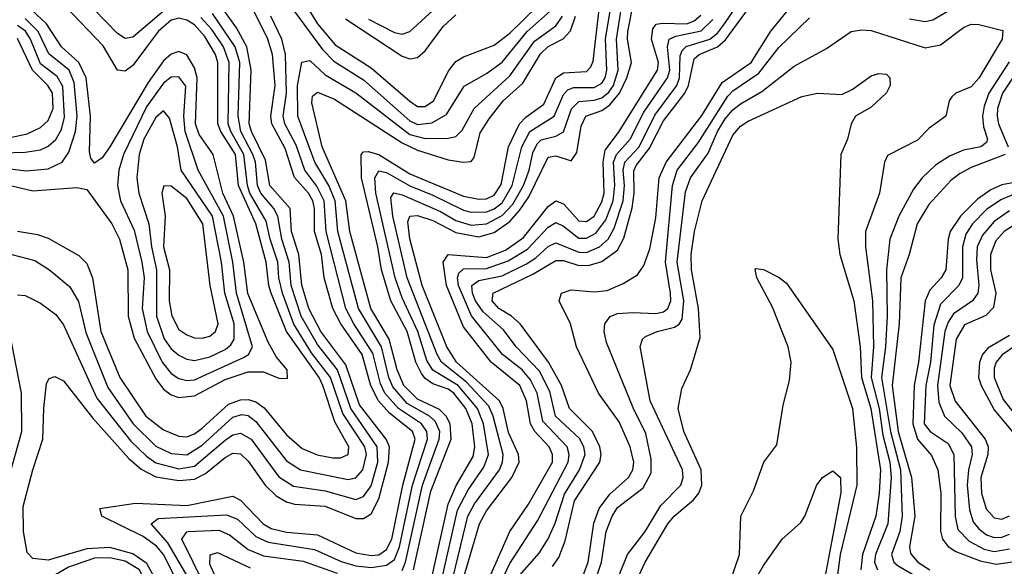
# Model space of a CAD drawing. Header units: inches. Extents: x 501365 to 657855, y 482276 to 547543.
# Tile 680 of 957: x 594676 to 597236, y 530539 to 531961. Entities that reach past the tile are written whole.
import ezdxf

# ---------------------------------------------------------------- set-up
doc = ezdxf.new("R2010")
doc.units = ezdxf.units.IN
doc.header["$MEASUREMENT"] = 0
doc.layers.add('A5593', color=7, linetype='Continuous')

msp = doc.modelspace()

# ---------------------------------------------------------------- linework, layer by layer
at = {"layer": 'A5593', "color": 5}
for points, elevation in [([(595970.6, 530509.4), (596026.4, 530573.6), (596050, 530610.6), (596068.6, 530651.4), (596092.9, 530727), (596131.5, 530790), (596145.8, 530830), (596142.9, 530850), (596131.6, 530871.6), (596069.1, 530930), (596054.1, 530994.1), (596027.3, 531047.3), (595966.6, 531110), (595934, 531154), (595881.2, 531201.2), (595861.4, 531230), (595853.3, 531250), (595851.6, 531270), (595870, 531282.6), (595930, 531294.4), (595994, 531326), (596018.3, 531341.7), (596050, 531371), (596070, 531380.4), (596130, 531356.1), (596150, 531355.9), (596183.6, 531370), (596206.1, 531390), (596221.5, 531418.5), (596245.1, 531490), (596248.3, 531530), (596245.3, 531570), (596249.8, 531590), (596286.4, 531630), (596327.6, 531712.4), (596384.7, 531790), (596391.7, 531810), (596393.4, 531866.6), (596398.8, 531881.2), (596408.5, 531891.5), (596470, 531910.2), (596490, 531925.6), (596508.7, 531950), (596602.7, 532090)], 2640), ([(596142.2, 530517.8), (596153.9, 530550), (596168.4, 530651.6), (596182.9, 530690), (596210, 530727.1), (596259, 530770), (596270.5, 530790), (596273.2, 530810), (596263.2, 530850), (596234.7, 530914.7), (596180.9, 530990), (596123.4, 531110), (596108.5, 531170), (596078.9, 531230), (596084.7, 531250), (596110, 531258.1), (596170, 531252.8), (596203.2, 531256.8), (596245.2, 531274.8), (596282.2, 531297.8), (596298.6, 531321.4), (596314.8, 531365.2), (596330, 531445.3), (596338.8, 531550), (596356.6, 531590), (596450, 531711.5), (596502.5, 531797.5), (596578.2, 531850), (596628.9, 531931.1), (596750, 532080.3)], 2580), ([(595797.9, 530490), (595841.2, 530670), (595858.4, 530701.6), (595923.1, 530790), (595931.4, 530810), (595932.6, 530830), (595906.9, 530930), (595895.5, 530955.5), (595838, 531018), (595772.3, 531070), (595761.1, 531090), (595683.7, 531290), (595646.2, 531450), (595641.3, 531498.7), (595649.1, 531510.9), (595670, 531505.5), (595770, 531461.9), (595810, 531438.6), (595850, 531426.9), (595890, 531430.2), (595930, 531451.9), (595958.5, 531481.5), (595986, 531530), (596000.9, 531570), (596010, 531614.4), (596021.7, 531638.3), (596031.4, 531648.6), (596070, 531658.1), (596090, 531669.7), (596110.7, 531729.3), (596130, 531748.2), (596170, 531751.4), (596190, 531757.9), (596207.9, 531772.1), (596219.8, 531790), (596232.2, 531830), (596227.4, 531910), (596249.8, 532050.2)], 2740), ([(596061.3, 530538.7), (596077.5, 530562.5), (596094, 530606), (596118.9, 530710), (596184.2, 530810), (596188, 530830), (596184.6, 530850), (596165.6, 530890), (596105.3, 530950), (596084.4, 531010), (596050.7, 531070.7), (595977.2, 531170), (595954.7, 531190), (595921.7, 531210), (595904.4, 531230), (595906.8, 531250), (596010, 531299.3), (596070, 531334.9), (596090, 531334.4), (596130, 531322.1), (596157.8, 531322.2), (596190, 531331.9), (596230, 531361.8), (596246.8, 531393.2), (596268.2, 531471.8), (596273.8, 531510), (596272.5, 531567.5), (596278.6, 531581.4), (596313.1, 531626.9), (596350, 531698.2), (596405.8, 531770), (596415, 531790), (596430, 531858.9), (596443.1, 531870), (596490, 531890.5), (596511, 531909), (596629.2, 532070)], 2620), ([(595582.5, 531962.5), (595650, 531927.4), (595670, 531923.3), (595690, 531930.5), (595790, 532022.2)], 2940), ([(595026.3, 530510), (595006.7, 530546.7), (594970, 530571.8), (594910, 530588.1), (594850, 530584.8), (594750, 530555.1), (594710, 530559.3), (594695.2, 530575.2), (594685.4, 530630), (594685, 530695), (594709.6, 530790), (594736.2, 530870), (594738.2, 530950), (594745.5, 531014.5), (594752.5, 531027.5), (594767.3, 531032.7), (594790, 531021.9), (594865.4, 530925.3), (594959.5, 530819.5), (594991.6, 530791.6), (595030, 530771.9), (595090, 530762.2), (595130, 530766.3), (595159.2, 530780.8), (595210, 530822.7), (595230, 530833.5), (595250, 530832.3), (595270, 530812.7), (595313.7, 530750), (595343.1, 530723.1), (595370, 530707), (595390, 530701.4), (595470, 530695.6), (595550, 530663.5), (595570, 530663.4), (595590, 530675.7), (595610, 530714.5), (595635.1, 530810), (595637.5, 530850), (595628.9, 530870), (595559, 530959), (595523.6, 531063.6), (595458.8, 531150), (595427.9, 531210), (595409.8, 531270.2), (595402, 531350), (595383, 531410), (595378.8, 531470), (595326.4, 531530), (595315.4, 531595.4), (595278.4, 531670), (595272.6, 531690), (595277.7, 531830), (595266.1, 531890), (595239.6, 531939.6), (595198.2, 531998.2)], 2920), ([(595050, 531983.2), (594970, 531915.1), (594950, 531912.1), (594930, 531924.7), (594839.5, 532019.5)], 2960), ([(595080.5, 530510), (595049.7, 530569.7), (595031.6, 530591.6), (594997, 530617), (594889.8, 530670), (594884.2, 530690), (594976.7, 530703.3), (595110, 530697.5), (595230, 530721.4), (595250, 530711.7), (595308.9, 530650), (595330, 530638), (595370, 530628.1), (595450, 530621.1), (595550, 530574.8), (595590, 530567.1), (595610, 530569.5), (595630, 530582.9), (595643.4, 530610), (595671.7, 530750), (595704.2, 530870), (595696.8, 530890), (595637.7, 530937.7), (595608.6, 530970), (595588.9, 531008.9), (595566.7, 531090), (595510.8, 531170), (595490.1, 531210), (595467.6, 531290), (595460.3, 531350), (595442.1, 531410), (595442.6, 531470), (595437.9, 531490), (595427.2, 531510), (595390, 531550.6), (595366, 531626), (595331.8, 531690), (595328.6, 531710), (595340.3, 531790), (595333.2, 531870), (595321.3, 531910), (595271.7, 532010)], 2880), ([(595411.7, 532011.7), (595450.1, 531949.8), (595495.8, 531895.8), (595590, 531835.5), (595690, 531748.9), (595710, 531735.4), (595730, 531734.8), (595751.6, 531750), (595791.6, 531828.4), (595810, 531852.6), (595830, 531864.3), (595910, 531895), (595950, 531925.9), (596023.1, 531996.9)], 2880), ([(595747.1, 530510), (595790, 530700.7), (595810.6, 530749.4), (595855, 530825), (595859.6, 530850), (595852.8, 530910), (595835.5, 530950), (595805, 530990), (595790, 530999.8), (595750, 531014), (595730, 531027.7), (595720.5, 531040.5), (595706.2, 531070), (595683.7, 531150), (595641.2, 531230), (595616.3, 531310), (595606.9, 531370), (595564.4, 531550), (595563.6, 531610), (595570, 531617.7), (595582, 531618), (595610, 531610.2), (595690, 531559.9), (595830, 531501.8), (595870, 531493.9), (595890, 531495), (595910, 531504.7), (595927.7, 531532.3), (595947.2, 531630), (595975.9, 531690), (595992.3, 531707.7), (596038.9, 531741.1), (596070, 531810.1), (596090, 531822.4), (596150, 531826.2), (596161.4, 531838.6), (596166.7, 531853.3), (596185.3, 532010)], 2780), ([(595769.7, 530490), (595814.4, 530685.6), (595841.6, 530738.4), (595882.9, 530797.1), (595894.5, 530830), (595881.7, 530910), (595866, 530950), (595816.4, 531010), (595750, 531049.2), (595734.8, 531074.8), (595711.5, 531150), (595670, 531237.5), (595652.2, 531290), (595601.5, 531510), (595599, 531550), (595610, 531567.7), (595630, 531563.4), (595690, 531528.8), (595750, 531505), (595830, 531465.3), (595850, 531460.4), (595890, 531461.4), (595910, 531469.1), (595930, 531484.3), (595956.1, 531530), (595981.8, 531630), (596002, 531670), (596066, 531710), (596090, 531766.7), (596101.5, 531778.5), (596115.6, 531784.4), (596170, 531784.5), (596190, 531795.9), (596198, 531810), (596202.4, 531830), (596198.8, 531910), (596215.2, 532010)], 2760), ([(595818.9, 530470), (595871.2, 530650), (595890, 530683.3), (595955.9, 530770), (595974.5, 530810), (595973.3, 530830), (595947.3, 530887.3), (595933, 530950), (595923.4, 530970), (595811.6, 531070), (595786.3, 531110), (595722.1, 531270), (595690, 531391.2), (595684.9, 531435.1), (595690.2, 531449.8), (595710, 531451.9), (595750, 531438.4), (595810, 531407.2), (595870, 531396.5), (595910, 531407.2), (595950, 531436.5), (595975.7, 531464.3), (596000, 531500), (596050, 531603.6), (596070, 531606.9), (596110, 531593.6), (596124.2, 531615.8), (596135.6, 531684.4), (596148.3, 531710), (596190, 531724.5), (596210, 531739.2), (596235.4, 531770), (596254.8, 531810), (596266.4, 531850), (596256.6, 531910), (596257.6, 531930), (596270, 531996.4)], 2720), ([(594630, 531535), (594710, 531515.6), (594824.7, 531524.7), (594850, 531519.7), (594915.1, 531430), (594934.9, 531390), (594956.6, 531310), (594957.7, 531190), (594973.1, 531133.1), (595030, 531027), (595050, 531000.5), (595070, 530985.6), (595090, 530978), (595130, 530982.4), (595210, 531025.4), (595270, 531045.1), (595310, 531044.9), (595350, 531028.7), (595372.6, 531027.4), (595370.9, 531050), (595343.6, 531083.6), (595321.9, 531121.9), (595269.1, 531249.1), (595258.4, 531330), (595231.7, 531450), (595204.3, 531510), (595178.8, 531610), (595142.6, 531662.6), (595133.2, 531690), (595137.3, 531810), (595130, 531836), (595110, 531869.5), (595090, 531878.5), (595070, 531871.6), (595050, 531854), (595010, 531797.9), (594910, 531629.9), (594890, 531601.7), (594870, 531587.4), (594861, 531601), (594857.7, 531617.7), (594860, 531710), (594848.5, 531810), (594830, 531850), (594784.1, 531890), (594745.9, 531950), (594706.2, 531986.2)], 3020), ([(594670, 531410.7), (594722, 531402), (594750, 531392.4), (594830, 531347.9), (594850, 531326.5), (594865, 531290), (594887.1, 531150), (594935.8, 531030), (595003.9, 530930), (595050, 530894.6), (595090, 530877.7), (595110, 530876.1), (595130, 530883.7), (595150, 530898.9), (595219.1, 530960.9), (595250, 530972.2), (595270, 530972.8), (595290, 530966.9), (595311.3, 530951.3), (595370, 530881.6), (595410, 530845.4), (595449, 530829), (595490, 530821.5), (595510, 530821.9), (595530.2, 530829.8), (595532, 530850), (595495.2, 530915.2), (595464, 531010), (595454.2, 531030), (595369.7, 531150), (595330, 531250), (595323.6, 531270), (595316.9, 531330), (595289.7, 531430), (595244.9, 531530), (595237, 531610), (595198.7, 531670), (595191.3, 531690), (595191.4, 531850), (595185.3, 531870), (595156.9, 531916.9), (595130, 531947.2), (595110, 531960.1), (595090, 531964.9), (595070, 531959.9), (595036.2, 531930), (594970, 531841.9), (594950, 531827.5), (594930, 531829.4), (594892.6, 531892.6), (594795, 531995)], 2980), ([(594670, 531245.8), (594690, 531243.5), (594730, 531224.1), (594770, 531194.4), (594790, 531167), (594876.5, 530976.5), (594965.2, 530865.2), (595005.5, 530825.5), (595030, 530808.1), (595090, 530793), (595130, 530800.1), (595210, 530867.5), (595230, 530881.1), (595250, 530885.5), (595277.5, 530870), (595350, 530771.9), (595387.9, 530747.9), (595470, 530735.7), (595550, 530713.5), (595570, 530720.7), (595590, 530748.9), (595607.3, 530810), (595605, 530850), (595536.8, 530950), (595501.9, 531050), (595450, 531116.6), (595407.6, 531190), (595381.5, 531270), (595376.6, 531330), (595357.1, 531390), (595347.2, 531450), (595336.6, 531470), (595303, 531510), (595294.6, 531530), (595288.8, 531590), (595282.4, 531610), (595250.5, 531670), (595243.6, 531710), (595247.8, 531850), (595236.1, 531890), (595176.9, 531976.9)], 2940), ([(595390, 531982.1), (595463.5, 531883.5), (595493.1, 531853.1), (595570, 531804.7), (595690, 531698.3), (595710, 531688.8), (595747.1, 531692.9), (595785.5, 531714.5), (595831.7, 531788.3), (595890, 531820.7), (595930, 531850.7), (595995.2, 531930), (596055.8, 531984.2)], 2860), ([(595522.8, 531962.8), (595670, 531866.4), (595690, 531859.5), (595710, 531862.2), (595730, 531880.3), (595776.7, 531943.3), (595810, 531973.4)], 2920), ([(595888.9, 530490), (595950, 530629.6), (595999.2, 530700.8), (596061, 530810), (596061.7, 530830), (596052.8, 530850), (596015.2, 530890), (596003.9, 530910), (595994, 530970), (595976, 531010), (595901.8, 531070), (595830, 531162.5), (595785.6, 531270), (595777.1, 531330), (595789.6, 531350.4), (595890, 531342.3), (595938.8, 531361.2), (595985.7, 531394.3), (596050, 531475.1), (596070, 531489.8), (596090, 531482), (596130, 531437.9), (596150, 531435.8), (596170, 531449.8), (596190, 531487.3), (596195.4, 531510), (596193, 531590), (596198.6, 531621.4), (596232.8, 531667.2), (596334.3, 531830), (596336.7, 531850), (596318.9, 531910), (596322.5, 531937.5), (596331, 531949), (596347.7, 531952.3), (596410.2, 531949.8), (596430, 531958), (596447.2, 531972.8)], 2680), ([(596990, 531963.5), (597030, 531956.3), (597050, 531960.3), (597106.5, 531993.5)], 2560), ([(594630, 531575.7), (594692.5, 531567.5), (594750, 531573.5), (594786.6, 531590), (594803.8, 531616.2), (594821.3, 531670), (594825.1, 531710), (594817.6, 531797.6), (594804.8, 531830), (594751.9, 531871.9), (594723.5, 531930), (594690, 531963.9)], 3040), ([(594630, 531614.8), (594690, 531616.2), (594730, 531622.7), (594750, 531631.7), (594770, 531649.3), (594784.8, 531675.2), (594792.7, 531707.3), (594787.6, 531787.6), (594772.8, 531812.8), (594730, 531846.3), (594703.9, 531910), (594690.7, 531930.7), (594670, 531946.1)], 3060), ([(594635.7, 531355.7), (594714.8, 531334.8), (594753.5, 531310), (594806, 531266), (594828.3, 531228.3), (594847.7, 531147.7), (594904.7, 531004.7), (594970.7, 530910), (595030, 530852.1), (595070, 530833.1), (595110, 530828.9), (595150, 530854.3), (595230, 530926.9), (595253.8, 530933.8), (595270, 530931.2), (595290, 530915.8), (595370, 530813.7), (595405.9, 530790), (595530, 530765.3), (595550, 530769.2), (595568.2, 530790), (595577.7, 530830), (595573.7, 530850), (595516.4, 530936.4), (595483.7, 531030), (595434.5, 531094.5), (595388.8, 531168.8), (595359.3, 531250), (595349.4, 531290), (595347.1, 531330), (595326.8, 531390), (595316.8, 531436.8), (595274.6, 531510), (595268, 531530), (595258.7, 531610), (595224.5, 531670), (595218.3, 531690), (595220.2, 531850), (595205.9, 531890), (595175.3, 531935.3), (595146.7, 531966.7)], 2960), ([(595114, 530510), (595060.6, 530600.6), (595017.4, 530650), (595036.1, 530663.9), (595213.6, 530673.6), (595242.1, 530662.1), (595290, 530617.2), (595321.9, 530601.9), (595442.8, 530582.8), (595511.7, 530551.7), (595550, 530540.5), (595590, 530535.9), (595630, 530542.1), (595650, 530557.3), (595663.8, 530590), (595697, 530750), (595735.9, 530870), (595734.6, 530890), (595720.8, 530910), (595661, 530950), (595625.3, 530990), (595613.9, 531013.9), (595593.8, 531093.8), (595544.5, 531170), (595524, 531210), (595472.3, 531410), (595467.3, 531490), (595448.2, 531528.2), (595417, 531570), (595394.6, 531634.6), (595365.1, 531690), (595361.1, 531710), (595369.5, 531770), (595366.7, 531870), (595357.2, 531910), (595328.6, 531970)], 2860), ([(595670, 530528.4), (595679, 530550), (595722.9, 530750), (595766.7, 530870), (595768.2, 530890), (595756.5, 530916.5), (595741.6, 530930), (595683.2, 530963.2), (595646.4, 531006.4), (595636, 531030), (595616.7, 531110), (595556.9, 531210), (595503.4, 531410), (595496, 531490), (595479.4, 531530), (595443.6, 531590), (595398.8, 531710), (595397.9, 531790), (595409.7, 531850.3), (595430, 531855.1), (595470, 531817.9), (595550, 531771.1), (595690, 531662.2), (595730, 531652.3), (595790, 531653.1), (595810, 531657.6), (595826.2, 531673.8), (595857.2, 531730), (595950, 531814.6), (596014.9, 531905.1), (596070, 531945.2), (596087.4, 531970)], 2840), ([(595699.8, 530530), (595745.2, 530734.8), (595797.6, 530870), (595795, 530910), (595784.8, 530930), (595767.3, 530947.3), (595710, 530973.9), (595674.9, 531010), (595657.4, 531050), (595636.4, 531130), (595588.6, 531210), (595534.1, 531410), (595524.1, 531490), (595462.7, 531630), (595435.5, 531744.5), (595437.6, 531762.4), (595450, 531772.2), (595494.2, 531754.2), (595670, 531640.4), (595710, 531621.5), (595790, 531596.3), (595829.5, 531590.5), (595850, 531592.1), (595857.6, 531602.4), (595873.4, 531666.6), (595896.6, 531703.4), (595933.4, 531750), (595984.2, 531795.8), (596030, 531872.4), (596050, 531891.5), (596089.1, 531910.9), (596107.9, 531932.1), (596120.7, 531970)], 2820), ([(595919.5, 530480.5), (595950, 530546.5), (596021.9, 530658.1), (596101.8, 530810), (596104.7, 530830), (596099.2, 530850), (596036.5, 530916.5), (596021.6, 530990), (596004.5, 531024.5), (595982.5, 531050), (595931.6, 531090), (595850.4, 531190.4), (595816.9, 531270), (595813.9, 531290), (595818.1, 531301.9), (595830, 531312.7), (595890, 531314.1), (595946.2, 531333.8), (595996.1, 531363.9), (596050, 531421.6), (596070, 531433.2), (596090, 531424.2), (596130, 531392.7), (596150, 531392.6), (596174.3, 531405.7), (596199.6, 531440.4), (596218.8, 531490), (596223.2, 531530), (596220, 531590), (596227.6, 531610), (596263.5, 531650), (596299.2, 531720.8), (596360.4, 531810), (596366.1, 531830), (596360.3, 531890), (596364.8, 531910), (596382.2, 531917.8), (596447.8, 531932.2), (596478.5, 531961.5)], 2660), ([(596174.3, 530505.7), (596189, 530550), (596200.7, 530630), (596216.3, 530670), (596230, 530692.7), (596296.9, 530743.1), (596317.6, 530782.4), (596318.1, 530818.1), (596304.4, 530884.4), (596271.2, 530951.2), (596201.5, 531121.5), (596195.4, 531150), (596197.2, 531170), (596211.2, 531188.8), (596230, 531196.6), (596270, 531199.7), (596330, 531196.7), (596350, 531201), (596361.4, 531210), (596369.3, 531230), (596368.4, 531250), (596355, 531330), (596373.6, 531530), (596385.5, 531570), (596439.7, 531640.3), (596517.5, 531762.5), (596530, 531775.8), (596597.9, 531822.1), (596650, 531888.6), (596730, 531966.1)], 2560), ([(596208.2, 530450), (596256.4, 530570), (596302.5, 530630), (596342.7, 530697.3), (596395, 530750), (596401.2, 530770), (596399.4, 530790), (596315.4, 530970), (596288.9, 531111.1), (596294.9, 531130), (596303, 531137), (596333.3, 531150), (596378.7, 531161.3), (596391, 531169), (596398.3, 531181.7), (596402.5, 531230), (596385.9, 531330), (596406.9, 531513.1), (596420.2, 531550), (596466.1, 531613.9), (596490.4, 531670), (596510, 531703), (596530, 531726.9), (596550, 531742.4), (596605.8, 531774.2), (596690, 531840.3), (596773.8, 531886.2), (596838, 531930), (596865.1, 531934.9), (596890, 531933.2), (597030, 531887.9), (597070, 531895.2), (597130, 531940.7), (597150, 531949.5), (597170, 531948.5), (597232.5, 531932.5), (597230.8, 531910), (597170, 531808.8), (597150, 531786.4), (597110.1, 531769.9), (597100, 531760), (597093.2, 531750), (597084.3, 531710), (597041.1, 531678.9), (597010, 531647.8), (596932, 531608), (596924.2, 531590), (596911.6, 531510), (596875.4, 531410), (596875, 531370), (596893.1, 531230), (596895.8, 531110), (596889.9, 531030), (596910.4, 530950), (596920.7, 530880.7), (596938.2, 530810), (596942, 530770), (596932.9, 530650), (596900.9, 530570), (596898.5, 530550), (596906.1, 530530)], 2540), ([(594570, 531637.4), (594695.5, 531664.5), (594730, 531680.8), (594750, 531699.1), (594762.8, 531730), (594761, 531770), (594748.7, 531790), (594709.3, 531829.3), (594670, 531911.7)], 3080), ([(597248.8, 531851.3), (597196.3, 531770), (597183.6, 531736.4), (597179.3, 531710), (597182.4, 531682.4), (597192.8, 531650), (597190, 531641.5), (597175.5, 531630), (597130, 531621.3), (597094, 531606), (597057.6, 531582.4), (597022.2, 531550), (596999.9, 531520.1), (596961.5, 531450), (596938.6, 531390), (596929.8, 531310.2), (596931.4, 531190), (596927.3, 531110), (596916.7, 531030), (596940, 530890), (596966.5, 530790), (596970.4, 530670), (596964.1, 530630), (596942.7, 530570), (596948.7, 530550), (596960.4, 530540.5), (597036.5, 530496.5)], 2560), ([(596241.2, 530418.8), (596302.4, 530550), (596361.5, 530650), (596377.3, 530670), (596427.6, 530712.4), (596441.7, 530730), (596449.4, 530750), (596447.8, 530790), (596402.8, 530890), (596388.3, 530950), (596397.8, 531002.2), (596419.9, 531050), (596445.6, 531134.4), (596440.9, 531210), (596422.6, 531310), (596421.5, 531350), (596430.3, 531409.7), (596450.4, 531490), (596530, 531660.5), (596550, 531683.9), (596570, 531697), (596710, 531761.2), (596750, 531770.1), (596813.5, 531766.5), (596840.9, 531779.1), (596890, 531814.8), (596910, 531820.9), (596930, 531818.9), (596938.9, 531810), (596939.4, 531790), (596930, 531771.1), (596890, 531733.6), (596848.9, 531710), (596838, 531690), (596828.3, 531650), (596811.3, 531610), (596802.9, 531390), (596808.1, 531350), (596845, 531230), (596861.5, 531110), (596864.5, 531030), (596888.9, 530950), (596913.9, 530790), (596911.1, 530730), (596901.9, 530670), (596867.2, 530570), (596862.8, 530530)], 2520), ([(597270, 531827.4), (597231.4, 531770), (597218.1, 531730), (597217.4, 531710), (597221.2, 531690), (597246.1, 531630)], 2580), ([(597238.3, 531610), (597150, 531576.9), (597119.7, 531560.3), (597097.1, 531542.9), (597040, 531480), (597009.5, 531430), (596988.4, 531350), (596967, 531290), (596962.5, 531170), (596944.4, 531010), (596960.4, 530890), (596994.6, 530770), (597003.6, 530670), (596990, 530590), (596992.6, 530572.6), (597011, 530550), (597042.6, 530530)], 2580), ([(597310, 531545.9), (597230, 531531.9), (597201.2, 531518.8), (597166.2, 531493.8), (597122.3, 531450), (597095.7, 531410), (597090.2, 531390), (597084.1, 531310), (597072.2, 531290), (597042.4, 531257.6), (597030.4, 531229.6), (597012.7, 531070), (597001.7, 531010), (596998.7, 530910), (597010, 530870.4), (597047.2, 530827.2), (597063.3, 530790), (597071.1, 530730), (597070.6, 530630.6), (597075.8, 530610), (597090.5, 530590.5), (597110, 530578), (597173.4, 530553.4), (597215.1, 530544.9), (597270, 530552.8)], 2620), ([(597255.6, 531504.4), (597227.2, 531492.8), (597190, 531467.3), (597153.4, 531430), (597136.5, 531403.5), (597127.4, 531370), (597127.1, 531290), (597117.8, 531270), (597070, 531220.8), (597053.1, 531166.9), (597043.9, 531070), (597032.2, 531010), (597027.9, 530910), (597043.2, 530890), (597090, 530858.9), (597105.2, 530830), (597108.8, 530668.8), (597115.4, 530635.4), (597144.4, 530604.4), (597184.1, 530584.1), (597210, 530577.9), (597250, 530584.5)], 2640), ([(597250, 531463.9), (597210, 531436.5), (597179.2, 531400.8), (597165.6, 531370), (597163.8, 531336.2), (597169.8, 531270.2), (597167, 531250), (597153.1, 531230), (597104, 531196), (597090, 531174.1), (597081.8, 531150), (597062.5, 531010), (597065.9, 530965.9), (597080.7, 530930), (597126.1, 530886.1), (597150.5, 530850), (597152.8, 530830), (597142.9, 530790), (597139.7, 530750), (597145.9, 530685.9), (597155.4, 530655.4), (597170, 530636.6), (597190, 530621.5), (597210, 530614.4), (597230, 530615.2), (597250, 530623.1)], 2660), ([(597270, 531431.8), (597236.1, 531410), (597214, 531386), (597199.9, 531350), (597200.6, 531310), (597213.8, 531250), (597207.9, 531212.1), (597188, 531192), (597132.8, 531167.2), (597111, 531130), (597094.1, 531010), (597108.8, 530968.8), (597186.2, 530870), (597194.2, 530850), (597193, 530830), (597174.9, 530770), (597177.1, 530730), (597188.6, 530688.6), (597210, 530665.3), (597230, 530662.4), (597250, 530670.9)], 2680), ([(596493.1, 530410), (596547.4, 530570), (596550.8, 530670), (596584.1, 530735.9), (596610.7, 530810), (596644.4, 530855.6), (596661.3, 530958.7), (596677.4, 531022.6), (596681.7, 531070), (596674.2, 531110), (596633.7, 531213.7), (596592.5, 531290), (596588.7, 531311.3), (596590, 531314), (596610, 531311.7), (596650.6, 531290.6), (596670, 531275.5), (596790, 531103.1), (596841.7, 530950), (596851.6, 530848.4), (596852.4, 530750), (596809.6, 530570), (596801.9, 530510)], 2480), ([(594642.5, 530750), (594681.6, 530890), (594680.7, 530990), (594641.9, 531190)], 2940), ([(597250, 531139.5), (597193.4, 531106.6), (597179.7, 531090), (597171.6, 531070), (597169.4, 531030), (597176.2, 531010), (597210, 530946.2), (597256.8, 530890)], 2720), ([(597290, 531130), (597230.7, 531089.3), (597214.9, 531070), (597210, 531054.7), (597210.2, 531030), (597233.6, 530973.6), (597310, 530875.2)], 2740), ([(596590, 530507.2), (596610, 530541.8), (596658.1, 530610), (596706.7, 530653.3), (596717.3, 530670), (596748.7, 530751.3), (596763.1, 530770), (596790, 530788.1), (596810, 530770.3), (596810.8, 530730.8), (596769.4, 530510)], 2460), ([(595156.6, 530490), (595097.3, 530610), (595110.8, 530629.2), (595113.7, 530630), (595193.5, 530633.5), (595221.6, 530621.6), (595270, 530582.8), (595310, 530566.4), (595412.9, 530552.9), (595501.3, 530521.3)], 2840), ([(595217.8, 530437.8), (595170, 530545.4), (595171, 530569), (595190, 530575.2), (595275.4, 530535.5)], 2820), ([(595060, 530000), (595058.8, 530010), (595079.8, 530170), (595068.9, 530190), (595030.9, 530230.9), (595015.9, 530275.9), (595004.6, 530350), (595014.5, 530450), (595006.6, 530490), (594987.3, 530530), (594950, 530553.2), (594910, 530561.8), (594870, 530561), (594802.7, 530537.3), (594727.3, 530492.7), (594690, 530464), (594670, 530457.4)], 2940)]:
    msp.add_lwpolyline(points, dxfattribs=dict(at, elevation=elevation))
for points, elevation in [([(595090, 531812.5), (595070, 531811.2), (595050, 531795.7), (595005.9, 531734.1), (594945.9, 531610), (594933.9, 531570), (594929.8, 531529.8), (594937.6, 531490), (594973.3, 531413.3), (594993, 531330), (594999.1, 531290), (594993.9, 531210), (595007.3, 531150), (595046.5, 531070), (595070, 531041.1), (595090, 531028), (595110, 531022.8), (595130, 531024.7), (595257.6, 531082.4), (595270.8, 531090), (595281.3, 531110), (595239.2, 531250), (595230.3, 531330), (595205.4, 531450), (595139.7, 531570), (595106.3, 531670), (595102.9, 531710), (595107.7, 531787.7)], 3040), ([(595050, 531724.3), (595030, 531706.2), (594998.2, 531650), (594986.5, 531610), (594980.4, 531550), (594985.5, 531510), (595011.8, 531430), (595018.3, 531370), (595031.7, 531310), (595031.9, 531190), (595051.4, 531131.4), (595070, 531105), (595090, 531088.8), (595110, 531078.3), (595130, 531074.9), (595170, 531084.1), (595210, 531103), (595224.9, 531115.1), (595233.7, 531130), (595233.1, 531170), (595209.3, 531250), (595200.3, 531330), (595176.8, 531450), (595095.9, 531570), (595086.4, 531630), (595065.1, 531705.1)], 3060), ([(595051, 531529), (595045, 531510), (595054.4, 531450), (595050, 531370), (595065.6, 531310), (595064.9, 531230), (595071.1, 531191.1), (595090, 531155.3), (595110, 531141.1), (595130, 531133.6), (595150, 531132.4), (595170, 531138.1), (595185, 531150), (595192.3, 531170), (595171.3, 531270), (595152.3, 531430), (595110, 531496.3), (595070, 531528)], 3080)]:
    msp.add_lwpolyline(points, close=True, dxfattribs=dict(at, elevation=elevation))

doc.saveas('drawing.dxf')
